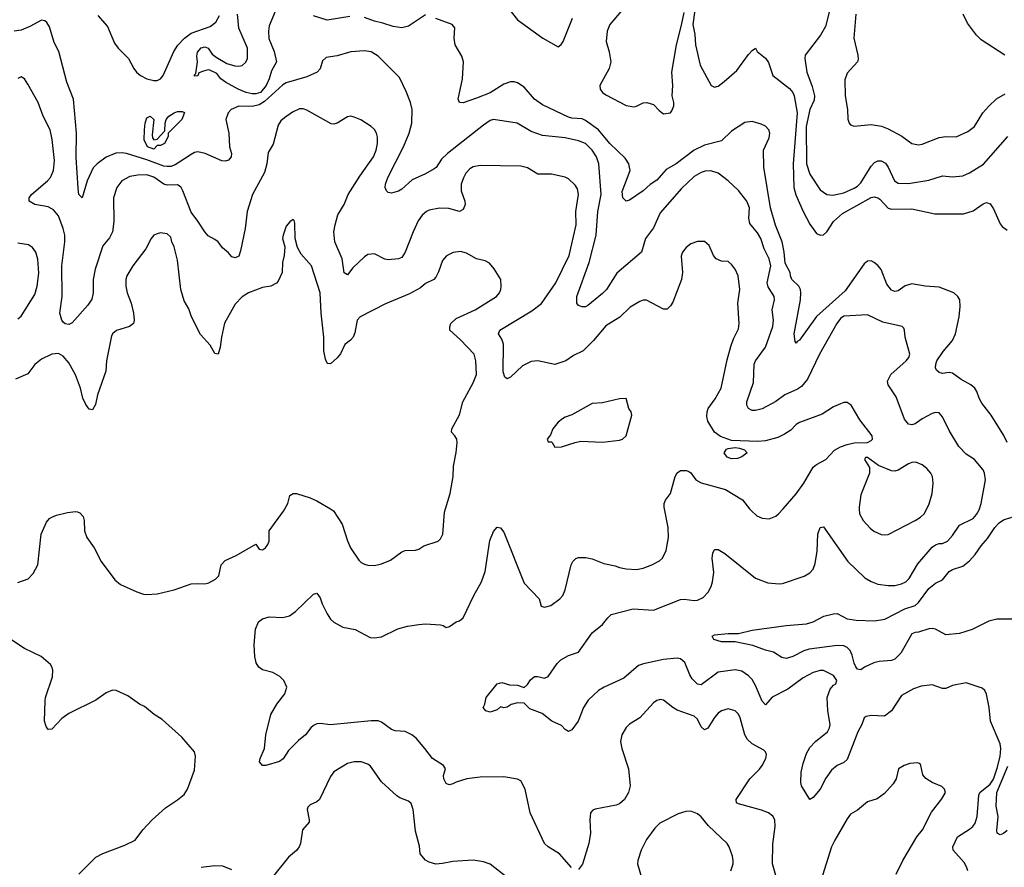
# Model space of a CAD drawing. Header units: inches. Extents: x 1682530 to 1839546, y 640742 to 791647.
# Tile 472 of 656: x 1723902 to 1729694, y 777890 to 782878. Entities that reach past the tile are written whole.
import ezdxf

# ---------------------------------------------------------------- set-up
doc = ezdxf.new("R2010")
doc.units = ezdxf.units.IN
doc.header["$MEASUREMENT"] = 0
doc.layers.add('B7727', color=7, linetype='Continuous')
doc.layers.add('B7728', color=7, linetype='Continuous')

msp = doc.modelspace()

# ---------------------------------------------------------------- linework, layer by layer
at = {"layer": 'B7727', "color": 5}
for points, elevation in [([(1723890, 779565.3), (1723952.2, 779587.8), (1723981.8, 779618.2), (1724008.2, 779670), (1724028.3, 779850), (1724058.7, 779921.3), (1724077, 779943), (1724090, 779951), (1724118, 779962), (1724182.9, 779977.1), (1724230, 779984), (1724241.4, 779981.4), (1724255.5, 779975.5), (1724274.6, 779954.6), (1724280.5, 779930), (1724283, 779870), (1724296.4, 779830), (1724339.5, 779770), (1724382, 779690), (1724461.1, 779581.1), (1724494.4, 779554.4), (1724590, 779510.3), (1724630, 779496.9), (1724650, 779495.3), (1724710, 779500.2), (1724810, 779523.2), (1724910, 779557.4), (1724950, 779561.1), (1724990, 779558.4), (1725015.1, 779564.9), (1725053.8, 779586.2), (1725073.8, 779606.2), (1725087.3, 779670), (1725110, 779696.3), (1725175.1, 779724.9), (1725290, 779791.3), (1725310, 779762), (1725330, 779758), (1725348, 779770), (1725362, 779790), (1725368.7, 779810), (1725369, 779870), (1725454.3, 779985.7), (1725462.1, 780000)], 780), ([(1727148.6, 777888.6), (1727077, 777970), (1727010, 778009.7), (1726989.7, 778030), (1726904.7, 778210), (1726875.1, 778350), (1726850, 778399.3), (1726829.5, 778409.5), (1726750, 778422.4), (1726610, 778421.3), (1726532, 778410), (1726470, 778392), (1726450, 778380.9), (1726430, 778376), (1726419.3, 778379.3), (1726410, 778384), (1726397, 778410), (1726395.6, 778430), (1726407, 778470), (1726395.1, 778490), (1726329.8, 778529.8), (1726286, 778590), (1726233.6, 778650), (1726209.5, 778670), (1726170, 778689.7), (1726110, 778694), (1726090, 778701), (1726030, 778745.1), (1726010, 778751.1), (1725970, 778752.4), (1725730, 778727.8), (1725670, 778737.1), (1725650, 778734.3), (1725630, 778724.5), (1725614.3, 778710), (1725582.9, 778670), (1725542.8, 778637.2), (1725483.4, 778576.6), (1725451, 778529), (1725430, 778513), (1725349.5, 778489.5), (1725330, 778489.4), (1725313.2, 778510), (1725317, 778530), (1725341.3, 778590), (1725349.7, 778670), (1725379.6, 778790), (1725415.4, 778850), (1725461.5, 778910), (1725472.5, 778950), (1725455.5, 778990), (1725433, 779013), (1725390, 779037), (1725330, 779052.8), (1725308.5, 779068.5), (1725293, 779093), (1725284.4, 779130), (1725281.7, 779198.3), (1725288.9, 779291.1), (1725305.8, 779334.2), (1725330, 779352.7), (1725370, 779363.8), (1725450, 779359.5), (1725489.7, 779370.3), (1725524.6, 779395.4), (1725630, 779498), (1725650, 779504), (1725670, 779476), (1725680.2, 779440.2), (1725710, 779380.7), (1725730.4, 779350), (1725750, 779332.4), (1725803.6, 779303.6), (1725876, 779290), (1725963.1, 779243.1), (1725990, 779240.4), (1726030, 779245.7), (1726126.5, 779293.5), (1726184, 779310), (1726250, 779319.6), (1726290, 779323.6), (1726376.7, 779316.7), (1726393, 779313), (1726410, 779301), (1726430, 779306.8), (1726470, 779334), (1726490, 779340.7), (1726510, 779358.8), (1726572.8, 779490), (1726618, 779570), (1726639.7, 779630), (1726667.3, 779812.8), (1726690, 779866), (1726710, 779890.8), (1726730, 779886.8), (1726750, 779862.8), (1726870, 779562.8), (1726958, 779470), (1726970, 779426), (1726990, 779421), (1727026, 779430), (1727079, 779470), (1727097.2, 779490), (1727110, 779522), (1727145.4, 779670), (1727155.8, 779690), (1727173.1, 779706.9), (1727190, 779712.6), (1727232.4, 779712.4), (1727270, 779704.6), (1727338, 779678), (1727404.2, 779664.2), (1727430, 779653.4), (1727470, 779646), (1727530, 779642.8), (1727569, 779650), (1727621.2, 779670), (1727666.6, 779693.4), (1727683.7, 779710), (1727705.7, 779754.3), (1727718.5, 779830), (1727716.9, 779890), (1727694.4, 780000)], 760), ([(1725729.3, 780000), (1725748.7, 779988.7), (1725799.5, 779910), (1725830, 779811), (1725848, 779770), (1725897.3, 779697.3), (1725910, 779684.4), (1725930, 779674), (1725950, 779668.4), (1725990, 779666.4), (1726030, 779675.5), (1726083.2, 779696.8), (1726150, 779746.8), (1726170, 779754), (1726230, 779756.3), (1726250, 779762), (1726278.6, 779781.4), (1726362.7, 779810), (1726376.8, 779823.2), (1726390.9, 779850), (1726400.3, 779979.7), (1726406.5, 780000)], 780), ([(1729479.1, 777870), (1729472.5, 777892.5), (1729457.5, 777917.5), (1729393.6, 777990), (1729391.5, 778010), (1729419.7, 778070), (1729490, 778113.6), (1729509.9, 778130.1), (1729522.4, 778150), (1729534.2, 778190), (1729544.5, 778315.5), (1729550.5, 778330), (1729610, 778379.3), (1729630, 778407.8), (1729652.7, 778472.7), (1729670, 778543), (1729673.4, 778590), (1729670, 778617), (1729613.5, 778750), (1729605.1, 778830), (1729589.7, 778909.7), (1729579.3, 778930), (1729563.9, 778943.9), (1729470, 778976.2), (1729390, 778960.5), (1729350, 778943), (1729330, 778942.4), (1729270, 778964.5), (1729204.1, 778955.9), (1729159.9, 778940.1), (1729090, 778900.7), (1729030, 778811.5), (1728990, 778778.7), (1728910, 778782.9), (1728882, 778778), (1728870.4, 778769.6), (1728856.4, 778730), (1728832.8, 778687.2), (1728770, 778525.1), (1728750, 778506.3), (1728710, 778488.2), (1728678, 778462), (1728644.9, 778415.1), (1728610, 778349.6), (1728570, 778300.9), (1728550, 778288.7), (1728502, 778370), (1728497.4, 778390), (1728499.8, 778450), (1728510, 778501), (1728530, 778560.7), (1728550, 778594.9), (1728582.9, 778630), (1728653.3, 778686.7), (1728665.6, 778710), (1728669.6, 778730), (1728656.2, 778810), (1728653, 778890), (1728670, 778938), (1728690, 778962.4), (1728702.7, 778970), (1728709.6, 778990), (1728690, 779019.7), (1728630, 779047.2), (1728610, 779048.6), (1728570, 779035.8), (1728510, 779004.5), (1728421.4, 778938.6), (1728328.2, 778891.8), (1728290, 778846), (1728270, 778867), (1728230, 778960.5), (1728210, 778995.1), (1728190, 779017.2), (1728150, 779044.5), (1728110, 779052.8), (1728010, 779038.5), (1727910, 778964.7), (1727890, 778968.2), (1727858.4, 778998.4), (1727843.4, 779023.4), (1727814.9, 779094.9), (1727790, 779116.4), (1727770, 779120.3), (1727690, 779112.8), (1727572, 779088), (1727543, 779077), (1727456.4, 779003.6), (1727340.5, 778950), (1727307.7, 778930), (1727276.7, 778903.3), (1727246.9, 778873.1), (1727218.7, 778830), (1727188, 778750), (1727150, 778699.3), (1727130, 778689), (1727110, 778701.2), (1727090, 778725.1), (1727032.3, 778750), (1726975.2, 778795.2), (1726902.6, 778822.6), (1726870, 778855.1), (1726830, 778858.4), (1726792.7, 778847.3), (1726770, 778833.2), (1726750, 778829.3), (1726730, 778834), (1726710, 778816), (1726670, 778802.9), (1726644, 778810), (1726628, 778830), (1726639, 778850), (1726645.2, 778890), (1726709.8, 778970.2), (1726738.3, 778978.3), (1726783.4, 778963.4), (1726830, 778961.1), (1726870, 778948.9), (1726890, 778965.5), (1726907.3, 778992.7), (1726930, 779012.4), (1726950, 779013), (1726990, 779003), (1727010, 779013), (1727064.4, 779090), (1727085.1, 779110), (1727130, 779137.2), (1727190, 779156.1), (1727268.8, 779270), (1727330, 779318.5), (1727361.1, 779358.9), (1727382, 779378), (1727510, 779411.6), (1727630, 779402.7), (1727790, 779466), (1727810, 779468.4), (1727870, 779460.3), (1727890, 779461.7), (1727922.6, 779477.4), (1727952.1, 779510), (1727970, 779543), (1727978.4, 779570), (1727985.5, 779625.5), (1727975.4, 779710), (1727980.4, 779739.6), (1727990, 779760.7), (1728010, 779759.3), (1728050, 779736.5), (1728230, 779592), (1728303.8, 779563.8), (1728370, 779558), (1728390, 779560.3), (1728517.4, 779602.6), (1728550, 779622.6), (1728570, 779644.4), (1728581.7, 779678.3), (1728592.4, 779750), (1728596.4, 779850), (1728610, 779890.5), (1728630, 779893.4), (1728774, 779690), (1728873.3, 779593.3), (1728910, 779571.3), (1728950, 779556.5), (1729010, 779548), (1729050, 779549.1), (1729090, 779558.3), (1729115.1, 779570), (1729135.1, 779590), (1729184.8, 779675.2), (1729270, 779774.6), (1729290, 779787.4), (1729310, 779794.9), (1729330, 779794.9), (1729359.6, 779810), (1729390, 779843.1), (1729430, 779903), (1729510, 779941.7), (1729530, 779965.3), (1729545.8, 779994.2), (1729547.7, 780000)], 740), ([(1729738, 779350), (1729650, 779350.9), (1729602.3, 779337.7), (1729504.9, 779290), (1729430, 779265.3), (1729350, 779258.2), (1729290, 779291.3), (1729270, 779296.1), (1729250, 779293.9), (1729190, 779272.9), (1729170, 779271.2), (1729150, 779263.5), (1729084.6, 779150), (1729050, 779114.9), (1729030, 779106.4), (1728958.7, 779101.3), (1728926.1, 779093.9), (1728871.4, 779068.6), (1728850, 779051.5), (1728830, 779056.3), (1728821.4, 779070), (1728810, 779092), (1728798.8, 779138.8), (1728786.4, 779166.4), (1728770, 779182.6), (1728750, 779192.5), (1728710, 779195.4), (1728546.9, 779173.1), (1728515.7, 779164.3), (1728450, 779131), (1728410, 779119.7), (1728385.3, 779125.3), (1728337, 779157), (1728290, 779167.2), (1728214.5, 779194.5), (1728110, 779216.9), (1728030, 779216.3), (1727986, 779230), (1727975.3, 779250), (1727990, 779257.3), (1728070, 779265.7), (1728130, 779266.3), (1728210, 779284.6), (1728410, 779313.4), (1728530, 779322), (1728570, 779334.9), (1728631.8, 779368.2), (1728690, 779382), (1728710, 779383.2), (1728770, 779352.3), (1728823.4, 779343.4), (1728930, 779341), (1728990.3, 779349.7), (1729108.6, 779411.4), (1729170, 779431.6), (1729190, 779448.9), (1729250.6, 779530), (1729290, 779561.4), (1729330, 779582.2), (1729370, 779631.1), (1729390, 779642.3), (1729450, 779661.2), (1729490, 779692.8), (1729523.5, 779730), (1729557.4, 779782.6), (1729595.7, 779824.3), (1729639.2, 779890), (1729663.1, 779916.9), (1729690, 779933.9), (1729738, 779950)], 720), ([(1728195.9, 780000), (1728204, 779990), (1728238, 779958), (1728270, 779944.9), (1728310, 779940.5), (1728350, 779955.5), (1728366.6, 779970), (1728393.1, 780000)], 760), ([(1728840.1, 780000), (1728841.7, 779970), (1728864.2, 779930), (1728905.1, 779885.1), (1728927.3, 779867.3), (1728970, 779848.7), (1728990, 779845.7), (1729010, 779848.9), (1729170, 779931.1), (1729202, 779950), (1729223.1, 779970), (1729237.7, 780000)], 760), ([(1724249.3, 777850), (1724349.7, 777950.3), (1724390, 777972.2), (1724520.1, 778019.9), (1724582, 778050), (1724626, 778110), (1724680.7, 778170), (1724760.3, 778239.7), (1724830, 778286.4), (1724870, 778319.3), (1724889.6, 778350), (1724930, 778462), (1724936.1, 778543.9), (1724930.8, 778570), (1724856, 778656), (1724739.9, 778759.9), (1724692.3, 778790), (1724635.6, 778835.6), (1724606, 778850), (1724538.7, 778898.7), (1724470, 778930.6), (1724447.8, 778932.2), (1724410, 778917.7), (1724350, 778874.5), (1724190, 778795.4), (1724150, 778766.6), (1724090, 778702), (1724070, 778700.9), (1724058.3, 778718.3), (1724048.5, 778750), (1724051.1, 778870), (1724053.7, 778890), (1724095.1, 779010), (1724096.9, 779050), (1724091.8, 779070), (1724082.6, 779082.6), (1724027.3, 779130), (1723930, 779177.6), (1723850, 779229.7)], 780), ([(1728350, 777842), (1728329.6, 777910.4), (1728333.3, 778026.7), (1728345.8, 778130), (1728344.4, 778170), (1728331.6, 778191.6), (1728307, 778210), (1728266.4, 778226.4), (1728130, 778264), (1728119.5, 778270), (1728116.3, 778290), (1728197.7, 778410), (1728253.3, 778466.7), (1728269.7, 778490), (1728291.3, 778530), (1728294.5, 778554.5), (1728289.4, 778570), (1728279.1, 778579.1), (1728210, 778616.4), (1728183, 778643), (1728167, 778670), (1728140.9, 778770), (1728130, 778791.8), (1728110, 778811.6), (1728070, 778822.4), (1728030, 778811.3), (1728010, 778796.9), (1727990, 778772.4), (1727950, 778709.8), (1727930, 778699.2), (1727910, 778717.6), (1727890, 778762.7), (1727870, 778779.8), (1727770, 778815), (1727743.5, 778830), (1727690, 778874.3), (1727670, 778876.9), (1727650, 778871.1), (1727630, 778858), (1727550, 778769.6), (1727490, 778731.6), (1727470, 778712), (1727443.1, 778670), (1727435.8, 778630), (1727443.1, 778590), (1727484.2, 778470), (1727492.9, 778370), (1727484.2, 778330), (1727459.5, 778290), (1727430, 778263.9), (1727410, 778255.6), (1727287.4, 778232.6), (1727274, 778226), (1727259.1, 778210), (1727256.4, 778170), (1727260.4, 778090), (1727250.4, 778030), (1727211.8, 777908.2), (1727190, 777878)], 760), ([(1726769.4, 777830), (1726670, 777907.8), (1726630, 777923), (1726570, 777931.2), (1726450, 777924.2), (1726390, 777911.6), (1726350, 777909), (1726310, 777919.5), (1726290, 777932), (1726258.4, 777970), (1726253.8, 778013.8), (1726230, 778102), (1726217.4, 778230), (1726204.8, 778264.8), (1726190, 778279.7), (1726138.7, 778298.7), (1726120.7, 778310), (1726030, 778392.3), (1725965.7, 778485.7), (1725950, 778497.2), (1725910, 778510.8), (1725870, 778510.8), (1725830, 778500.3), (1725750, 778452.6), (1725730, 778424.7), (1725665.3, 778290), (1725650, 778274.7), (1725610, 778257.4), (1725596, 778244), (1725592.9, 778230), (1725605.5, 778170), (1725604, 778156), (1725566, 778110), (1725554.4, 778030), (1725546, 778010), (1725530, 777989.3), (1725482.8, 777950), (1725387.7, 777830)], 780), ([(1729058.2, 777850), (1729096.5, 777930), (1729179.3, 778070), (1729213.1, 778110), (1729265.8, 778214.2), (1729327.5, 778292.5), (1729347.6, 778330), (1729342, 778350), (1729325.9, 778365.9), (1729269.2, 778390), (1729231.7, 778411.7), (1729214.8, 778434.8), (1729204, 778490), (1729198.6, 778498.6), (1729184.7, 778504.7), (1729138.5, 778501.5), (1729104.7, 778490), (1729071.3, 778470), (1729058, 778410), (1729039.4, 778380.6), (1728990, 778323.7), (1728946.6, 778293.4), (1728890, 778275.6), (1728830, 778225.6), (1728790, 778202.7), (1728770, 778175.1), (1728696.9, 778050), (1728678.4, 778010), (1728615.5, 777810)], 760), ([(1729710, 778107.2), (1729690, 778089.8), (1729670, 778081.3), (1729652.7, 778090), (1729650, 778106), (1729658, 778190), (1729646.7, 778250), (1729649.5, 778330), (1729715, 778485)], 720), ([(1728084.7, 777870), (1728098.3, 777910), (1728099.7, 777930), (1728095.3, 777955.3), (1728075.1, 778010), (1728062.9, 778030), (1727954.6, 778134.6), (1727910, 778187.3), (1727890, 778204.5), (1727850, 778220.9), (1727821.1, 778218.9), (1727775.9, 778204.1), (1727666.8, 778150), (1727638.8, 778121.2), (1727590, 778053.2), (1727558, 777990), (1727538.7, 777930), (1727536.4, 777910), (1727559.3, 777830)], 780), ([(1725150, 777874.7), (1725095.9, 777895.9), (1725050, 777899.3), (1724970, 777888.6)], 780)]:
    msp.add_lwpolyline(points, dxfattribs=dict(at, elevation=elevation))
at = {"layer": 'B7728', "color": 5}
for points, elevation in [([(1728710, 783109.2), (1728641.8, 782838.2), (1728613.4, 782786.6), (1728523.1, 782670), (1728520.3, 782650), (1728531.8, 782570), (1728564.4, 782484.4), (1728577.5, 782430), (1728574.7, 782405.3), (1728550, 782349.6), (1728528.3, 782250), (1728531.3, 782030), (1728550, 781968.8), (1728610, 781877.4), (1728650, 781849.1), (1728685.1, 781845.1), (1728750, 781859.7), (1728810, 781886.8), (1728830, 781898.2), (1728850, 781918.5), (1728910, 782016.9), (1728930, 782037.6), (1728950, 782047.2), (1728970, 782047.2), (1728994.3, 782034.3), (1729011.8, 782010), (1729047.5, 781930), (1729070, 781915), (1729130, 781914.5), (1729250, 781933.6), (1729330, 781959.1), (1729390, 781952.6), (1729450, 781959.7), (1729490, 781976.5), (1729571.9, 782028.1), (1729714.6, 782190)], 740), ([(1724362.1, 782902.1), (1724418, 782838), (1724459, 782739), (1724481.7, 782710), (1724542.8, 782650), (1724573.4, 782590), (1724589.2, 782570), (1724613.4, 782550), (1724650, 782530.2), (1724690, 782520.3), (1724710, 782520.9), (1724729.4, 782530), (1724745.4, 782550), (1724808.8, 782691.2), (1724832.6, 782727.4), (1724871.7, 782770), (1724910, 782799.4), (1725021.7, 782838.3), (1725055.8, 782864.2), (1725076.7, 782903.3)], 740), ([(1725413.7, 782950), (1725370, 782840.9), (1725365.3, 782810), (1725368, 782768), (1725399.3, 782690), (1725411.7, 782630), (1725382.3, 782577.7), (1725369.4, 782529.4), (1725352.6, 782490), (1725318, 782450), (1725290, 782440.8), (1725270, 782442.1), (1725234.8, 782450), (1725186.6, 782470), (1725112.7, 782510), (1725086, 782530), (1725062, 782562), (1725021.2, 782581.2), (1725010, 782582.7), (1724984, 782576), (1724955.3, 782564.7), (1724950, 782548), (1724930, 782546), (1724930, 782554), (1724938, 782562), (1724948.7, 782630), (1724943.2, 782663.2), (1724947.2, 782687.2), (1724970, 782712.8), (1724990, 782717.4), (1725010, 782710.3), (1725034.6, 782674.6), (1725058, 782658), (1725121.1, 782621.1), (1725166.9, 782606.9), (1725190, 782604.9), (1725211.1, 782608.9), (1725232.6, 782627.4), (1725242.4, 782650), (1725241.1, 782710), (1725190, 782829), (1725182.6, 782910)], 720), ([(1725843.3, 782896.7), (1725710, 782875.1), (1725630, 782899.8)], 720), ([(1726290, 782906), (1726190, 782840.5), (1726150, 782829.9), (1726097.9, 782837.9), (1726038.2, 782858.2), (1725990, 782868.9), (1725930, 782891.1)], 720), ([(1726772.2, 782952.2), (1726830, 782876.6), (1726978.6, 782770), (1727070, 782717.4), (1727087.9, 782732.1), (1727098, 782750), (1727154, 782886)], 720), ([(1727441.5, 782930), (1727373, 782850), (1727356.9, 782810), (1727352.4, 782750), (1727370.3, 782689.7), (1727379.5, 782630), (1727368.7, 782590), (1727315.3, 782490), (1727317, 782470), (1727330.3, 782450), (1727350, 782435.3), (1727470, 782372.1), (1727514, 782366), (1727530.9, 782369.1), (1727570, 782388.2), (1727590.4, 782390.4), (1727630, 782379.1), (1727663.4, 782343.4), (1727690, 782324), (1727730, 782330.8), (1727738, 782342), (1727749.7, 782370.3), (1727749.7, 782390), (1727740.3, 782430), (1727743.5, 782490), (1727738.7, 782570), (1727765.3, 782730), (1727795.2, 782844.8), (1727810, 782921)], 720), ([(1727873.7, 782933.7), (1727862.6, 782850), (1727873.8, 782790), (1727876.5, 782730), (1727904.4, 782610), (1727970, 782490.4), (1727990, 782481.3), (1728010, 782487.2), (1728046, 782514), (1728120.6, 782579.4), (1728190, 782672.7), (1728210, 782696), (1728230, 782711), (1728241, 782690), (1728290, 782650.6), (1728307, 782627), (1728332.7, 782550), (1728430, 782473.4), (1728450.1, 782450), (1728458.1, 782430), (1728475, 782330), (1728452, 782030), (1728456.8, 781890), (1728467.8, 781847.8), (1728510, 781749.1), (1728550, 781674.9), (1728590, 781620.4), (1728610, 781610.4), (1728630, 781612.2), (1728650, 781630.3), (1728689.8, 781690), (1728742.2, 781737.8), (1728910, 781831.8), (1728930, 781835.9), (1728950, 781830.2), (1728961.1, 781821.1), (1729010, 781768.3), (1729030, 781763.1), (1729150, 781764.2), (1729285.1, 781734.9), (1729454.6, 781734.6), (1729510, 781752.4), (1729570, 781793.7), (1729590, 781801.3), (1729610, 781794.9), (1729630, 781764), (1729670, 781676.3), (1729681.8, 781661.8), (1729710, 781638.7)], 720), ([(1728820.2, 782910), (1728808.2, 782770), (1728832.4, 782670), (1728834.3, 782645.7), (1728830.3, 782629.7), (1728770, 782563.7), (1728755.9, 782524.1), (1728757.3, 782430), (1728771.8, 782350), (1728772.7, 782292.7), (1728780.7, 782270), (1728790, 782258.8), (1728810, 782250.6), (1728910, 782261.3), (1728971.2, 782251.2), (1729010, 782235.6), (1729091.9, 782191.9), (1729149.2, 782149.2), (1729190, 782140.9), (1729210, 782144.9), (1729310, 782184.9), (1729350, 782190.2), (1729410, 782187.8), (1729479.5, 782220.5), (1729518.7, 782250), (1729568.2, 782330), (1729604, 782370), (1729648.7, 782411.3), (1729699, 782441)], 760), ([(1729696.9, 782670), (1729558.6, 782758.6), (1729530, 782786.9), (1729478.2, 782858.2), (1729452.2, 782910)], 760), ([(1729547.7, 780000), (1729557.3, 780030), (1729583.5, 780170), (1729578, 780210), (1729569.7, 780230), (1729519.6, 780290), (1729470, 780321.1), (1729427.2, 780367.2), (1729370, 780460.7), (1729330, 780541.6), (1729310, 780564), (1729290, 780567.2), (1729270, 780561.5), (1729210.9, 780529.1), (1729170, 780500.4), (1729150, 780493.3), (1729130, 780497.7), (1729106.9, 780526.8), (1729058.4, 780658.4), (1729011.7, 780730), (1729007.7, 780750), (1729025.7, 780790), (1729117.7, 780870), (1729133.1, 780890), (1729138.5, 780910), (1729111.6, 781010), (1729107.3, 781050), (1729102.9, 781062.9), (1729092.7, 781072.7), (1728978.8, 781098.8), (1728890, 781141), (1728750, 781133.3), (1728730, 781119.8), (1728708.8, 781090), (1728606.3, 780910), (1728536.5, 780763.5), (1728500.6, 780719.4), (1728477.1, 780702.9), (1728402.6, 780670), (1728349.5, 780630.5), (1728270, 780588.6), (1728230, 780578), (1728210, 780578.7), (1728189.8, 780589.8), (1728179.7, 780610), (1728179.8, 780630), (1728218, 780742), (1728221.9, 780850), (1728229.9, 780870.1), (1728290, 780951.8), (1728332.2, 781072.2), (1728336.3, 781110), (1728329, 781170), (1728342.6, 781230), (1728341.1, 781250), (1728305.5, 781305.5), (1728299.9, 781330), (1728320.8, 781430), (1728310.5, 781470), (1728281.8, 781530), (1728261, 781590), (1728242.7, 781622.7), (1728197.7, 781677.7), (1728191.4, 781710), (1728194.4, 781770), (1728179.8, 781810), (1728130, 781873.6), (1728069.5, 781930), (1728010, 781975.4), (1727968.3, 781988.3), (1727933.9, 781986.1), (1727910, 781978.5), (1727870, 781954.7), (1727794.6, 781885.4), (1727670, 781741.7), (1727630, 781653.3), (1727583.6, 781590), (1727558.9, 781510), (1727414.4, 781385.6), (1727353.5, 781290), (1727330, 781266.3), (1727243.1, 781196.9), (1727230, 781189), (1727210, 781187.8), (1727190, 781195.4), (1727178.7, 781210), (1727179.2, 781250), (1727251, 781449), (1727293, 781610), (1727303.1, 781750), (1727322, 781850), (1727308.6, 782030), (1727294.9, 782070), (1727269.5, 782109.5), (1727230, 782149), (1727190, 782165.2), (1727110, 782182.3), (1726976.8, 782196.8), (1726910, 782219.8), (1726828.9, 782268.9), (1726690, 782290.9), (1726670, 782283.9), (1726630, 782256.5), (1726418.3, 782090), (1726383.3, 782056.7), (1726350.9, 782009.1), (1726339.6, 782000.4), (1726290, 781971), (1726210, 781935.8), (1726150, 781881.2), (1726130, 781868.8), (1726090, 781857.4), (1726070, 781860.7), (1726059.5, 781870), (1726051.5, 781890), (1726054.3, 781910), (1726067.6, 781950), (1726160.6, 782130), (1726192.7, 782210), (1726209, 782270), (1726209.8, 782349.8), (1726200.4, 782390), (1726176.1, 782456.1), (1726137, 782537), (1726010, 782664.2), (1725970, 782689.7), (1725930, 782694.7), (1725849.6, 782689.6), (1725770, 782666), (1725703.8, 782656.2), (1725683.4, 782636.6), (1725670.3, 782589.7), (1725650.8, 782570), (1725590, 782541.2), (1725470, 782505.6), (1725450, 782494.1), (1725342.7, 782397.3), (1725310, 782376.4), (1725270, 782366.9), (1725190.2, 782369.8), (1725144.9, 782350), (1725127.7, 782330), (1725114.9, 782290), (1725132.7, 782210), (1725135.8, 782130), (1725148.4, 782090), (1725146, 782070), (1725130, 782052), (1725110, 782045.1), (1725090, 782047.3), (1724993.2, 782090), (1724950, 782100.3), (1724930, 782096.5), (1724910, 782085.5), (1724816.1, 782023.9), (1724790, 782014.8), (1724770, 782013.8), (1724750, 782016.8), (1724650, 782054.1), (1724530, 782090.5), (1724504.6, 782095.4), (1724467, 782093), (1724410, 782068.1), (1724358, 782030), (1724334.1, 782005.9), (1724299.3, 781930), (1724270, 781829.2), (1724250, 781849), (1724246.1, 781886.1), (1724233.3, 782066.7), (1724235.8, 782210), (1724217.5, 782410), (1724178.5, 782510), (1724131.1, 782690), (1724104.4, 782744.4), (1724076.7, 782836.7), (1724061.2, 782861.2), (1724050, 782871.6), (1724030, 782875.4), (1723962, 782838), (1723910, 782815.8), (1723870, 782809.8)], 740), ([(1729710.6, 780390), (1729691, 780431), (1729616.9, 780550), (1729561, 780621), (1729545.3, 780650), (1729533.3, 780690), (1729519.8, 780710), (1729496.4, 780730), (1729440.3, 780760.3), (1729390, 780798.5), (1729370, 780801.2), (1729330, 780796.5), (1729310, 780801), (1729294.7, 780814.7), (1729289.8, 780829.8), (1729290.5, 780850), (1729298.1, 780870), (1729334.5, 780925.5), (1729389.9, 780990), (1729407.9, 781030), (1729429.2, 781130), (1729435.4, 781190), (1729432.2, 781230), (1729421.5, 781250), (1729396.4, 781270), (1729310, 781303.6), (1729228.7, 781310), (1729150, 781324.1), (1729110, 781311.9), (1729070, 781282.7), (1729050, 781279.2), (1729030, 781286), (1729002.1, 781322.1), (1728970, 781407), (1728952.4, 781430), (1728929.2, 781450), (1728910, 781458), (1728890, 781456.9), (1728870, 781440.7), (1728758.5, 781281.5), (1728588.3, 781131.7), (1728490, 780992), (1728476.1, 780983.9), (1728470, 780974), (1728463.3, 780983.3), (1728458.3, 781030), (1728495.9, 781230), (1728497.2, 781270), (1728494.2, 781290), (1728484.7, 781310), (1728444.5, 781350), (1728436.2, 781370), (1728434.8, 781390), (1728405.5, 781445.5), (1728399.7, 781510), (1728386.4, 781570), (1728348.9, 781668.9), (1728318.3, 781770), (1728279.6, 782010), (1728277, 782110), (1728310, 782183.1), (1728313.9, 782210), (1728308, 782230), (1728290, 782251.1), (1728264, 782264), (1728210, 782278.4), (1728168, 782272), (1728090, 782222.7), (1728030, 782164.5), (1727930, 782139), (1727870, 782109.2), (1727764.1, 782030), (1727704, 781996), (1727650, 781934.3), (1727610, 781908.3), (1727570.1, 781869.9), (1727490, 781816.3), (1727470, 781809.6), (1727449.8, 781829.8), (1727446.4, 781866.4), (1727492.9, 781990), (1727485.8, 782030), (1727463.3, 782063.3), (1727373.5, 782150), (1727306.5, 782230), (1727230, 782285.4), (1727210, 782295.3), (1727150, 782298.3), (1727130, 782304.4), (1726977.8, 782377.8), (1726929.6, 782409.6), (1726870, 782481), (1726830, 782506.6), (1726810, 782512), (1726788.3, 782511.7), (1726750, 782499.4), (1726670, 782448.2), (1726590, 782416), (1726510, 782388), (1726489.7, 782389.7), (1726481.6, 782410), (1726507, 782530), (1726512, 782630), (1726502.9, 782662.9), (1726462.7, 782730), (1726457, 782770), (1726460.7, 782830), (1726446, 782850), (1726350, 782885.3)], 720), ([(1728393.1, 780000), (1728470, 780087), (1728515, 780150), (1728570, 780244.2), (1728590, 780260.3), (1728644.5, 780290), (1728695.6, 780344.4), (1728730, 780364.9), (1728770, 780378.8), (1728810, 780387.3), (1728890, 780390.5), (1728910, 780400.7), (1728918, 780410), (1728917, 780430), (1728843.3, 780523.3), (1728792.3, 780610), (1728770, 780626), (1728750, 780626), (1728730, 780618), (1728690, 780599.5), (1728622.9, 780557.1), (1728490, 780508.4), (1728470, 780495.4), (1728437.5, 780462.5), (1728401.3, 780438.7), (1728361.1, 780418.9), (1728290, 780398.7), (1728244.9, 780395.1), (1728090, 780401.6), (1728025.3, 780425.3), (1727989.7, 780450), (1727950, 780516), (1727943.8, 780543.8), (1727945.6, 780570), (1727952.6, 780590), (1727994.1, 780645.9), (1728027.6, 780710), (1728063.3, 780876.7), (1728085.2, 780954.8), (1728100.7, 780999.3), (1728130, 781058), (1728134.3, 781090), (1728126, 781210), (1728138.9, 781290), (1728128.3, 781370), (1728110, 781409.5), (1728090, 781438), (1728070, 781454.5), (1728030, 781456.9), (1727999.5, 781470), (1727983.6, 781490), (1727957, 781550), (1727930, 781572), (1727890, 781571.8), (1727850, 781559.5), (1727821.7, 781538.3), (1727800.5, 781510), (1727792.8, 781487.2), (1727800.9, 781390), (1727795.2, 781350), (1727743.7, 781216.3), (1727730, 781194), (1727710, 781174), (1727690, 781174), (1727590, 781228), (1727570, 781228), (1727550, 781220.5), (1727493, 781187), (1727431.8, 781128.2), (1727350, 781075.8), (1727277.3, 780990), (1727217.4, 780930), (1727159.1, 780900.9), (1727114.4, 780870), (1727050, 780849.8), (1726950, 780869.8), (1726910, 780866.4), (1726859.5, 780840.5), (1726790, 780774.7), (1726770, 780765.1), (1726761.2, 780770), (1726755.3, 780775.3), (1726746.6, 780806.6), (1726748.1, 780968.1), (1726737.7, 780997.7), (1726718.3, 781030), (1726726, 781050), (1726915.5, 781164.5), (1726971.4, 781208.6), (1727056.1, 781330), (1727133.6, 781490), (1727175.3, 781670), (1727172.9, 781750), (1727189.8, 781850), (1727182.8, 781882.8), (1727170, 781905.1), (1727130, 781940.5), (1727110, 781951.2), (1727030, 781968.2), (1726950, 781969.7), (1726890, 782006.6), (1726850, 782015.1), (1726610, 782019.8), (1726570, 782011.9), (1726550, 781999.8), (1726526.1, 781973.9), (1726511.8, 781948.2), (1726499.4, 781910), (1726498.2, 781870), (1726521.3, 781810), (1726521.8, 781790), (1726510, 781760.5), (1726490, 781749.8), (1726426.8, 781766.8), (1726370.9, 781769.1), (1726310, 781757.2), (1726294.9, 781750), (1726270, 781728), (1726246.3, 781693.7), (1726215.9, 781630), (1726169.3, 781510.7), (1726150, 781477.6), (1726130, 781471.2), (1726070, 781465.6), (1726050, 781469.6), (1725990, 781499.6), (1725950, 781495.8), (1725930, 781483), (1725862.4, 781417.6), (1725830, 781376), (1725810, 781389.2), (1725798.8, 781470), (1725755.7, 781570), (1725750.7, 781630), (1725757.7, 781670), (1725774.3, 781730), (1725809.9, 781790), (1725833.7, 781850), (1725902.1, 781957.9), (1725984.1, 782070), (1725998.4, 782110), (1726006.2, 782150), (1726006.7, 782186.7), (1726001.3, 782210), (1725990, 782232.3), (1725970, 782249.5), (1725908.2, 782288.2), (1725870, 782305.1), (1725850, 782309.6), (1725830, 782305.6), (1725770, 782268.3), (1725750, 782263.5), (1725734.4, 782265.6), (1725590, 782346.4), (1725570, 782353), (1725547.5, 782352.5), (1725506.6, 782333.4), (1725459.7, 782300.3), (1725437.5, 782282.5), (1725421.8, 782258.2), (1725393.7, 782146.3), (1725363.9, 782096.1), (1725354.7, 782030), (1725341.5, 781978.5), (1725271, 781849), (1725240.6, 781750), (1725227.3, 781650), (1725201.7, 781518.3), (1725190, 781486), (1725170, 781476), (1725150, 781482.7), (1725130, 781506.6), (1725095.1, 781535.1), (1725069.4, 781570), (1725050, 781585.1), (1725010, 781605.1), (1724990, 781629.6), (1724950, 781692.3), (1724910, 781744.5), (1724862.4, 781870), (1724850.8, 781890.8), (1724839.9, 781899.9), (1724830, 781905.8), (1724770, 781904.3), (1724750, 781909.1), (1724690, 781950.5), (1724650, 781964.1), (1724597.2, 781962.8), (1724550, 781954.6), (1724502.6, 781930), (1724472.7, 781890), (1724453, 781830), (1724455, 781690), (1724447.2, 781630), (1724430, 781593.3), (1724390, 781547.3), (1724345, 781410), (1724333.5, 781350), (1724334.3, 781270), (1724326.5, 781233.5), (1724302.2, 781197.8), (1724210, 781094.5), (1724190, 781083.7), (1724170, 781087.6), (1724158.3, 781098.3), (1724149.5, 781110), (1724138.7, 781150), (1724152.4, 781250), (1724149.9, 781430), (1724166.9, 781570), (1724166.6, 781610), (1724157.4, 781650), (1724130, 781723.5), (1724100, 781760), (1724070, 781776.5), (1723990, 781791.2), (1723958, 781810), (1723956.9, 781830), (1723971.1, 781850), (1724065.7, 781930), (1724082.3, 781950), (1724100.3, 781990), (1724106.6, 782050), (1724092.5, 782172.5), (1724081, 782230), (1724039.7, 782310), (1724011.2, 782390), (1723950, 782499.3), (1723930, 782529.2), (1723910, 782541.2), (1723890, 782532.7)], 760), ([(1726406.5, 780000), (1726434, 780090), (1726451, 780190), (1726454, 780250), (1726469.7, 780330.3), (1726475.4, 780390), (1726472.8, 780410), (1726462, 780430), (1726442.7, 780450), (1726443.7, 780470), (1726488.2, 780551.8), (1726509.6, 780630), (1726570, 780740.7), (1726588.3, 780790), (1726586, 780870), (1726575.1, 780910), (1726494.8, 780994.8), (1726431.6, 781050), (1726431.3, 781070), (1726438.3, 781090), (1726470, 781119.6), (1726580.7, 781170), (1726706.6, 781250), (1726724.2, 781270), (1726733, 781290), (1726735.1, 781310), (1726731.3, 781350), (1726692.6, 781412.6), (1726664.8, 781444.8), (1726639.6, 781459.6), (1726589.3, 781470), (1726530, 781503.6), (1726494.5, 781514.5), (1726451.9, 781508.1), (1726412.2, 781487.8), (1726390, 781461.2), (1726365.8, 781394.1), (1726350, 781362.7), (1726337.3, 781350), (1726290, 781326), (1726259, 781301), (1726194.4, 781265.6), (1726054.3, 781205.7), (1725904.4, 781130), (1725887.7, 781110), (1725874.3, 781034.3), (1725863.2, 781010), (1725848.5, 780991.5), (1725813.7, 780966.3), (1725790, 780911.8), (1725770, 780888.3), (1725730, 780853.6), (1725714.5, 780854.5), (1725710, 780856), (1725700.5, 780880.5), (1725690.8, 780930), (1725690.6, 781010), (1725674.7, 781150), (1725669.7, 781270), (1725618, 781430), (1725557.6, 781497.6), (1725536.8, 781536.8), (1725522.9, 781590), (1725521.2, 781681.2), (1725516.5, 781696.5), (1725510, 781702), (1725490, 781688.7), (1725470, 781662), (1725450.8, 781610), (1725448, 781590), (1725461.4, 781541.4), (1725458, 781490), (1725448, 781450), (1725445.5, 781390), (1725421.7, 781338.3), (1725412.7, 781327.2), (1725378.8, 781310), (1725330, 781301.7), (1725248, 781270), (1725210, 781246.3), (1725170, 781204.2), (1725107, 781093), (1725089.1, 781010), (1725082, 780950), (1725070, 780909), (1725050, 780913.2), (1725021.8, 780961.8), (1724965, 781025), (1724913.3, 781130), (1724896.6, 781176.6), (1724870, 781223.7), (1724849.9, 781290), (1724830, 781462.7), (1724810, 781540.9), (1724796.3, 781570), (1724790, 781597.2), (1724770, 781617.2), (1724730, 781624), (1724710, 781617.2), (1724690, 781609), (1724674.8, 781590), (1724644.4, 781530), (1724567.2, 781430), (1724532.9, 781370), (1724526.9, 781350), (1724525.8, 781310), (1724534.3, 781270), (1724556.9, 781210), (1724571.9, 781151.9), (1724576.1, 781110), (1724571.8, 781090), (1724548.1, 781071.9), (1724472, 781048), (1724450, 781031.3), (1724442, 781018), (1724412.9, 780870), (1724407.6, 780810), (1724359.7, 780670), (1724346.9, 780613.1), (1724330, 780582), (1724310, 780586), (1724290, 780613.6), (1724272.7, 780650), (1724259.1, 780710), (1724230, 780787.3), (1724190, 780858.9), (1724158.4, 780898.4), (1724130, 780914), (1724090, 780908.9), (1724030, 780881.2), (1723990.7, 780849.3), (1723950, 780793.7), (1723876.9, 780763.1)], 780), ([(1723890, 781116.9), (1723910, 781134), (1723990, 781260.5), (1724005, 781310), (1724014.3, 781385.7), (1724008.8, 781468.8), (1723997.4, 781510), (1723978, 781538), (1723953.2, 781553.2), (1723890, 781562.2)], 780), ([(1729237.7, 780000), (1729251.5, 780028.5), (1729269.8, 780090.2), (1729276.5, 780150), (1729271.5, 780190), (1729261.8, 780210), (1729237.6, 780237.6), (1729210, 780258.5), (1729173.7, 780273.7), (1729150, 780272.6), (1729130, 780264.7), (1729070, 780226.3), (1729050, 780221.3), (1729030, 780223), (1728953.8, 780253.8), (1728890, 780302), (1728878, 780302), (1728872, 780290), (1728902, 780242), (1728902, 780210), (1728850, 780082), (1728839.6, 780010), (1728840.1, 780000)], 760), ([(1727694.4, 780000), (1727692.4, 780010), (1727694, 780030), (1727701.3, 780050), (1727731.2, 780090), (1727758.5, 780190), (1727770, 780210.4), (1727790, 780224.9), (1727825.3, 780225.3), (1727839, 780219), (1727850, 780210.5), (1727879.3, 780170), (1727910, 780151.8), (1728053.8, 780113.8), (1728153.1, 780053.1), (1728195.9, 780000)], 760), ([(1725462.1, 780000), (1725478.3, 780030), (1725490, 780078.8), (1725509.8, 780090.3), (1725530.2, 780090.2), (1725610, 780064.6), (1725650, 780046.3), (1725729.3, 780000)], 780)]:
    msp.add_lwpolyline(points, dxfattribs=dict(at, elevation=elevation))
for points, elevation in [([(1724690, 782117), (1724652.7, 782130), (1724634, 782170), (1724635.4, 782230), (1724640.4, 782270), (1724650, 782301), (1724670, 782310.4), (1724690.3, 782290), (1724680.3, 782200.3), (1724682.4, 782182.4), (1724691, 782171), (1724710, 782174), (1724756, 782224), (1724758.3, 782270), (1724764, 782290), (1724778.9, 782310), (1724809.8, 782330.2), (1724830, 782336.9), (1724857.1, 782337.1), (1724871.6, 782331.6), (1724855.8, 782290), (1724774.8, 782210), (1724774.9, 782190), (1724753.4, 782150), (1724730, 782138.4), (1724710, 782137.2)], 720), ([(1727470, 780648), (1727430, 780646), (1727330, 780622.7), (1727270, 780619.3), (1727150, 780552.3), (1727110, 780539.3), (1727096, 780530), (1727070, 780508.7), (1727038, 780470), (1727025.4, 780434.6), (1727004.7, 780410), (1727010, 780394), (1727030, 780394), (1727034, 780390), (1727050, 780362), (1727090, 780364.7), (1727169.2, 780390.8), (1727203.2, 780396.8), (1727330, 780392.7), (1727430, 780403), (1727448.7, 780410), (1727469, 780430), (1727502, 780550), (1727499, 780570), (1727485.2, 780590)], 780), ([(1728090, 780294.5), (1728064.4, 780304.4), (1728046, 780330), (1728059.3, 780350), (1728070, 780354.6), (1728110, 780360.3), (1728136.2, 780356.2), (1728166, 780346), (1728182, 780330), (1728150, 780305.2), (1728125.2, 780294.8)], 760)]:
    msp.add_lwpolyline(points, close=True, dxfattribs=dict(at, elevation=elevation))

doc.saveas('drawing.dxf')
